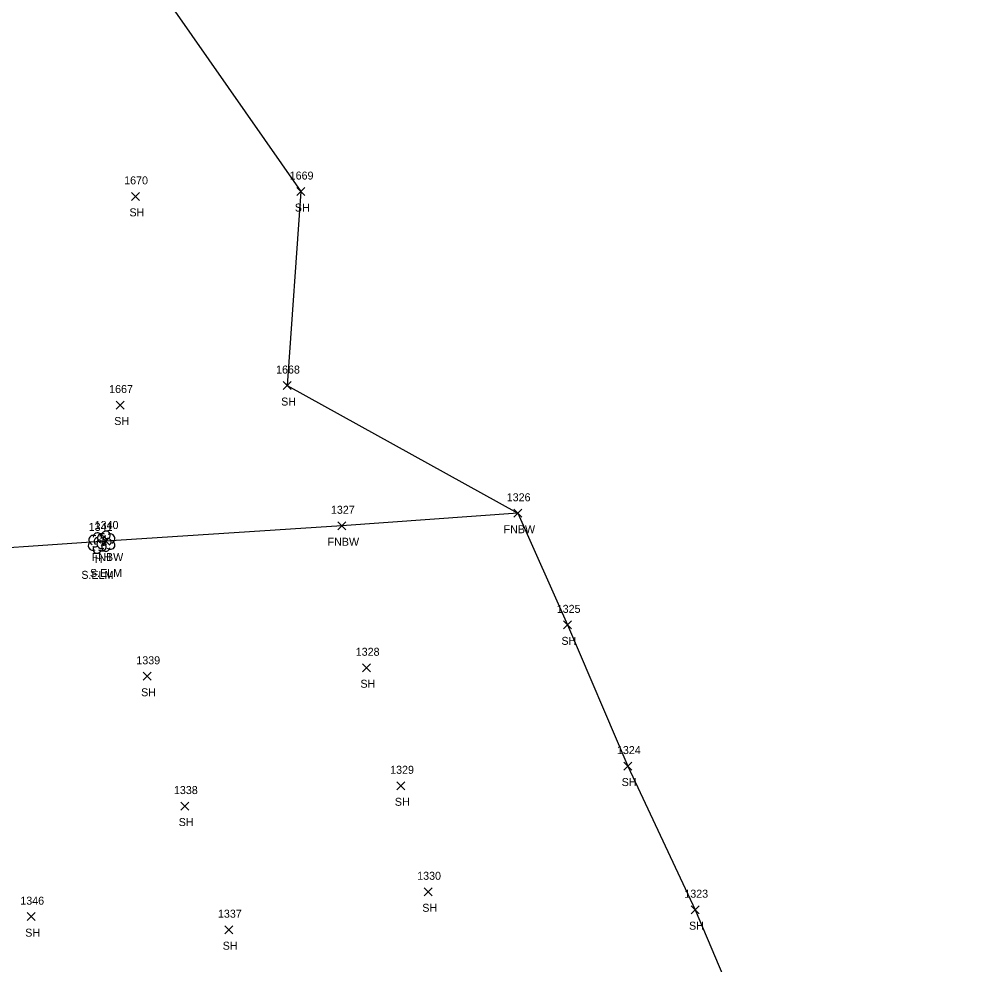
# Model space of a CAD drawing. Extents: x 1472233 to 1475777, y 540726 to 543442.
# Drawn here: x 1475440.3 to 1475681.8, y 542926.2 to 543162.6 of the extents above; entities that cross this region are included whole.
import ezdxf

# ---------------------------------------------------------------- set-up
doc = ezdxf.new("R2010")
doc.units = 0
for name, color, linetype in [('L_A', 7, 'Continuous'), ('L_C', 7, 'Continuous'), ('L_I', 7, 'Continuous'), ('L_TIC', 7, 'Continuous'), ('LFNC', 7, 'Continuous'), ('LSOGP', 7, 'Continuous'), ('LTD', 7, 'Continuous')]:
    doc.layers.add(name, color=color, linetype=linetype)

msp = doc.modelspace()

# ---------------------------------------------------------------- linework, layer by layer
at = {"layer": 'L_TIC'}
for points in [[(1475509.68, 543118.55), (1475511.68, 543120.55)], [(1475511.68, 543118.55), (1475509.68, 543120.55)], [(1475468.34, 543117.35), (1475470.34, 543119.35)], [(1475470.34, 543117.35), (1475468.34, 543119.35)], [(1475506.26, 543070.03), (1475508.26, 543072.03)], [(1475508.26, 543070.03), (1475506.26, 543072.03)], [(1475464.54, 543065.16), (1475466.54, 543067.16)], [(1475466.54, 543065.16), (1475464.54, 543067.16)], [(1475563.88, 543038.09), (1475565.88, 543040.09)], [(1475565.88, 543038.09), (1475563.88, 543040.09)], [(1475519.89, 543034.96), (1475521.89, 543036.96)], [(1475521.89, 543034.96), (1475519.89, 543036.96)], [(1475460.92, 543031.15), (1475462.92, 543033.15)], [(1475462.92, 543031.15), (1475460.92, 543033.15)], [(1475576.32, 543010.18), (1475578.32, 543012.18)], [(1475578.32, 543010.18), (1475576.32, 543012.18)], [(1475526.09, 542999.45), (1475528.09, 543001.45)], [(1475528.09, 542999.45), (1475526.09, 543001.45)], [(1475471.25, 542997.32), (1475473.25, 542999.32)], [(1475473.25, 542997.32), (1475471.25, 542999.32)], [(1475591.38, 542974.86), (1475593.38, 542976.86)], [(1475593.38, 542974.86), (1475591.38, 542976.86)], [(1475534.69, 542969.93), (1475536.69, 542971.93)], [(1475536.69, 542969.93), (1475534.69, 542971.93)], [(1475480.64, 542964.86), (1475482.64, 542966.86)], [(1475482.64, 542964.86), (1475480.64, 542966.86)], [(1475541.53, 542943.42), (1475543.53, 542945.42)], [(1475543.53, 542943.42), (1475541.53, 542945.42)], [(1475608.22, 542938.94), (1475610.22, 542940.94)], [(1475610.22, 542938.94), (1475608.22, 542940.94)], [(1475442.3, 542937.2), (1475444.3, 542939.2)], [(1475444.3, 542937.2), (1475442.3, 542939.2)], [(1475491.64, 542933.94), (1475493.64, 542935.94)], [(1475493.64, 542933.94), (1475491.64, 542935.94)]]:
    msp.add_lwpolyline(points, dxfattribs=at)
at = {"layer": 'LFNC'}
msp.add_lwpolyline([(1475564.88, 543039.09), (1475520.89, 543035.96), (1475461.92, 543032.15), (1475418.29, 543029.13), (1475378.45, 543026.83), (1475343.94, 543023.57), (1475336.52, 543023.98), (1475301.5, 543020.23), (1475278.98, 543018.33), (1475253.03, 543015.84), (1475227.03, 543014.51)], dxfattribs=at)
at = {"layer": 'LSOGP'}
msp.add_lwpolyline([(1475460.44, 543191.63), (1475510.68, 543119.55), (1475507.26, 543071.03), (1475564.88, 543039.09), (1475577.32, 543011.18), (1475592.38, 542975.86), (1475609.22, 542939.94), (1475625.12, 542902.27), (1475634.87, 542874.57), (1475637.4, 542862.19), (1475639.9, 542853.98), (1475641.65, 542845.64), (1475647.73, 542815.53), (1475637.2, 542771.42), (1475657.43, 542722.04), (1475665.88, 542671.51), (1475681.85, 542616.1)], dxfattribs=at)
at = {"layer": 'LTD'}
for p, q in [((1475459.77, 543031.69), (1475459.77, 543031.69)), ((1475459.77, 543031.69), (1475459.77, 543031.69)), ((1475461.92, 543032.15), (1475461.92, 543032.15)), ((1475461.92, 543032.15), (1475461.92, 543032.15))]:
    msp.add_line(p, q, dxfattribs=at)
for centre in [(1475459.82, 543033.13), (1475461.97, 543033.58)]:
    msp.add_arc(centre, 1.05, 335.5272, 180.9563, dxfattribs=at)
for centre, major_axis, ratio, start_param, end_param in [((1475458.98, 543032.36), (1.21, -0.51), 0.895232, 1.570796, 4.712389), ((1475459.56, 543032.15), (-0.208, -0.792), 0.645439, 3.141593, 6.283185), ((1475461.13, 543032.81), (1.21, -0.51), 0.895232, 1.570796, 4.712389), ((1475460.81, 543032.28), (-1.14, -0.48), 0.949671, 1.570796, 4.712389), ((1475461.72, 543032.6), (-0.208, -0.792), 0.645439, 3.141593, 6.283185), ((1475462.42, 543031.98), (-0.5, 0.667), 0.989748, 3.141593, 6.283185), ((1475462.97, 543032.73), (-1.14, -0.48), 0.949671, 1.570796, 4.712389), ((1475458.69, 543030.98), (0.58, -1.04), 0.959034, 3.141593, 6.283185), ((1475459.77, 543030.19), (0.26, 1.06), 0.942809, 1.570796, 4.712389), ((1475459.31, 543030.94), (-0.625, -0.083), 0.423636, 0, 3.141593), ((1475460.84, 543031.44), (0.58, -1.04), 0.959034, 3.141593, 6.283185), ((1475460.27, 543031.53), (-0.5, 0.667), 0.989748, 3.141593, 6.283185), ((1475460.77, 543030.86), (-1.09, 0.79), 0.841452, 1.570796, 4.712389), ((1475461.92, 543030.65), (0.26, 1.06), 0.942809, 1.570796, 4.712389), ((1475461.47, 543031.4), (-0.625, -0.083), 0.423636, 0, 3.141593), ((1475462.92, 543031.31), (-1.09, 0.79), 0.841452, 1.570796, 4.712389)]:
    msp.add_ellipse(centre, major_axis=major_axis, ratio=ratio, start_param=start_param, end_param=end_param, dxfattribs=at)

# ---------------------------------------------------------------- texts
at = {"layer": 'L_A'}
for s, p in [('SH', (1475467.83, 543113.35)), ('SH', (1475509.17, 543114.55)), ('SH', (1475505.75, 543066.03)), ('SH', (1475464.03, 543061.16)), ('FNBW', (1475561.35, 543034.09)), ('FNBW', (1475517.36, 543030.96)), ('FNBW', (1475458.4, 543027.15)), ('H', (1475459.2, 543026.69)), ('H', (1475461.36, 543027.15)), ('SH', (1475575.81, 543006.18)), ('SH', (1475525.57, 542995.45)), ('SH', (1475470.74, 542993.32)), ('SH', (1475590.86, 542970.86)), ('SH', (1475534.17, 542965.93)), ('SH', (1475480.13, 542960.86)), ('SH', (1475541.02, 542939.42)), ('SH', (1475607.7, 542934.94)), ('SH', (1475441.78, 542933.2)), ('SH', (1475491.13, 542929.94))]:
    msp.add_text(s, height=2, dxfattribs=at).set_placement(p)
at = {"layer": 'L_C'}
for p in [(1475455.8, 543022.69), (1475457.96, 543023.15)]:
    msp.add_text('S.ELM', height=2, dxfattribs=at).set_placement(p)
at = {"layer": 'L_I'}
for s, p in [('1669', (1475507.88, 543122.55)), ('1670', (1475466.51, 543121.35)), ('1668', (1475504.48, 543074.03)), ('1667', (1475462.75, 543069.16)), ('1326', (1475562.13, 543042.09)), ('1327', (1475518.19, 543038.96)), ('1341', (1475457.64, 543034.69)), ('1340', (1475459.14, 543035.15)), ('1340', (1475459.14, 543035.15)), ('1325', (1475574.63, 543014.18)), ('1328', (1475524.39, 543003.45)), ('1339', (1475469.55, 543001.32)), ('1324', (1475589.68, 542978.86)), ('1329', (1475532.99, 542973.93)), ('1338', (1475478.95, 542968.86)), ('1330', (1475539.75, 542947.42)), ('1346', (1475440.55, 542941.2)), ('1323', (1475606.52, 542942.94)), ('1337', (1475489.95, 542937.94))]:
    msp.add_text(s, height=2, dxfattribs=at).set_placement(p)

doc.saveas('drawing.dxf')
